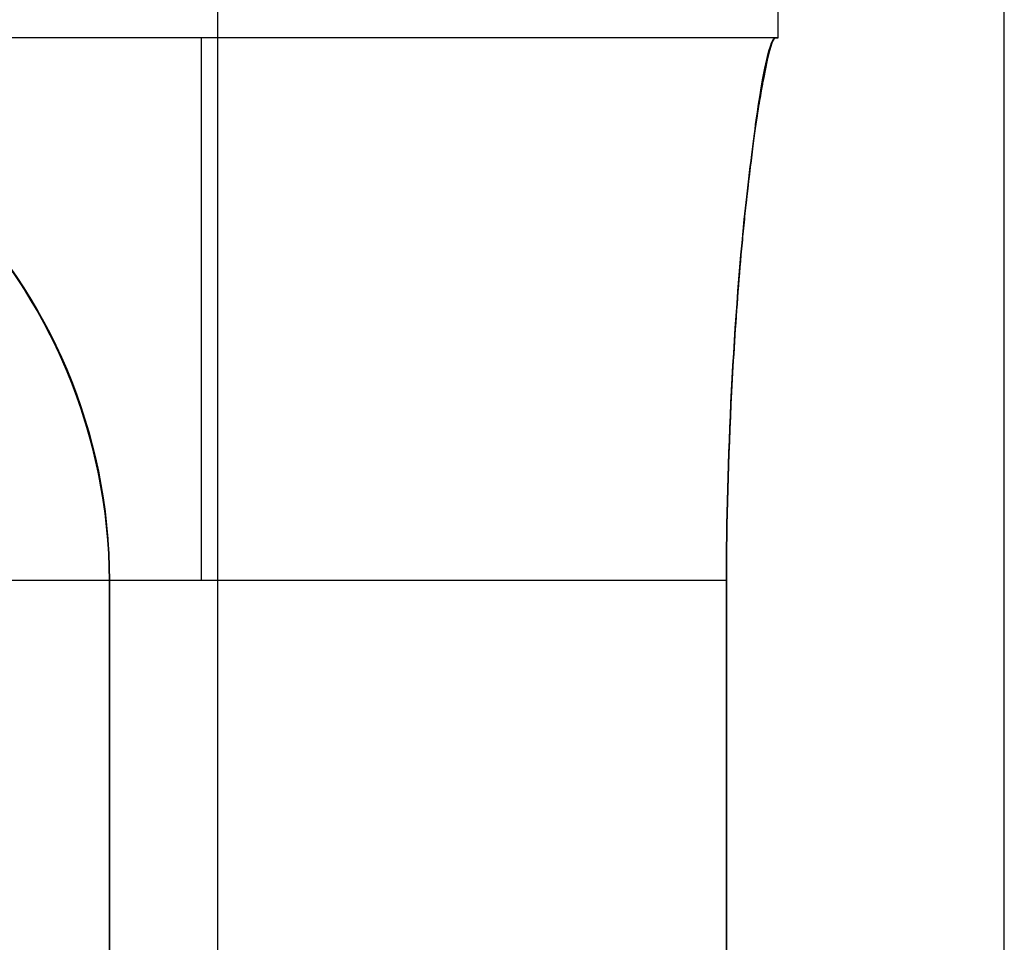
# Model space of a CAD drawing. Header units: millimetres. Extents: x 0 to 322, y -110 to 60.
# Tile 645 of 1056: x 286.28 to 286.825, y -83.9 to -83.39. Entities that reach past the tile are written whole.
import ezdxf

# ---------------------------------------------------------------- set-up
doc = ezdxf.new("R2010")
doc.units = ezdxf.units.MM
doc.layers.add('Layer 01', color=18, linetype='Continuous', true_color=0x000000)

msp = doc.modelspace()

# ---------------------------------------------------------------- linework, layer by layer
at = {"layer": 'Layer 01'}
for p, q in [((286.39, -85.2, 27.75), (286.39, -78.8, 27.75)), ((286.825, -87.4, 18.5), (286.825, -83.1, 18.5)), ((286.7, -83.4, 18.5), (286.1, -83.4, 18.5)), ((286.39886, -83.4, 18.6), (286.39886, -83.4, 18.4)), ((286.33, -83.7, 25.46841), (286.33, -86.9, 25.46841)), ((286.33, -83.7, 22.65159), (286.33, -86.9, 22.65159)), ((286.33, -83.7, 14.34841), (286.33, -86.9, 14.34841)), ((286.33, -83.7, 11.53159), (286.33, -86.9, 11.53159))]:
    msp.add_line(p, q, dxfattribs=at)
at = {"layer": 'Layer 01', "extrusion": (0, 0, -1)}
for centre in [(-286.03, -83.7, -25.78065), (-286.03, -83.7, -22.33935), (-286.03, -83.7, -14.66065), (-286.03, -83.7, -11.21935)]:
    msp.add_arc(centre, 0.3, 90, 180, dxfattribs=at)
at = {"layer": 'Layer 01', "extrusion": (1, 0, 0)}
msp.add_arc((-83.7, 18.6, 286.38077), 0.3, 0, 90, dxfattribs=at)
at = {"layer": 'Layer 01', "extrusion": (-1, 0, 0)}
msp.add_arc((83.7, 18.4, -286.38077), 0.3, 180, 270, dxfattribs=at)
at = {"layer": 'Layer 01'}
for points in [[(286.7, -83.4, 18.5), (286.7, -83.3, 18.5), (286.7, -83.2, 18.5)], [(286.69821, -83.4, 18.6), (286.39797, -83.4, 18.6), (286.09773, -83.4, 18.6)], [(286.69821, -83.4, 18.4), (286.39797, -83.4, 18.4), (286.09773, -83.4, 18.4)], [(286.67128, -83.7, 18.9), (286.36731, -83.7, 18.9), (286.06333, -83.7, 18.9)], [(286.67128, -83.7, 18.1), (286.36731, -83.7, 18.1), (286.06333, -83.7, 18.1)], [(286.33, -83.7, 26.0706), (286.33, -84.35933, 26.0706), (286.33, -85.01865, 26.0706)], [(286.33, -85.01865, 22.0494), (286.33, -84.35933, 22.0494), (286.33, -83.7, 22.0494)], [(286.33, -83.7, 14.9506), (286.33, -84.35933, 14.9506), (286.33, -85.01865, 14.9506)], [(286.33, -85.01865, 10.9294), (286.33, -84.35933, 10.9294), (286.33, -83.7, 10.9294)], [(286.33, -85.01865, 25.45374), (286.33, -84.35933, 25.45374), (286.33, -83.7, 25.45374)], [(286.33, -83.7, 25.45374), (286.33, -83.7, 25.76217), (286.33, -83.7, 26.0706)], [(286.33, -83.7, 22.66626), (286.33, -84.35933, 22.66626), (286.33, -85.01865, 22.66626)], [(286.33, -83.7, 22.0494), (286.33, -83.7, 22.35783), (286.33, -83.7, 22.66626)], [(286.33, -85.01865, 11.54626), (286.33, -84.35933, 11.54626), (286.33, -83.7, 11.54626)], [(286.33, -83.7, 14.33374), (286.33, -84.35933, 14.33374), (286.33, -85.01865, 14.33374)], [(286.33, -83.7, 14.9506), (286.33, -83.7, 14.64217), (286.33, -83.7, 14.33374)], [(286.33, -83.7, 10.9294), (286.33, -83.7, 11.23783), (286.33, -83.7, 11.54626)], [(286.67128, -84.93205, 18.9), (286.67128, -84.31603, 18.9), (286.67128, -83.7, 18.9)], [(286.67128, -83.7, 18.1), (286.67128, -84.31603, 18.1), (286.67128, -84.93205, 18.1)]]:
    msp.add_open_spline(points, degree=2, dxfattribs=at)
for points, knots in [([(286.03, -83.4, 26.10756), (286.10942, -83.4, 26.10368), (286.18687, -83.43265, 26.09461), (286.29725, -83.54295, 26.07761), (286.33, -83.62048, 26.0706), (286.33, -83.7, 26.0706)], [0, 0, 0, 0, 0.2424993, 0.2424993, 0.4849985, 0.4849985, 0.4849985, 0.4849985]), ([(286.33, -83.7, 22.0494), (286.33, -83.62047, 22.0494), (286.29717, -83.5428, 22.04238), (286.18669, -83.43253, 22.02537), (286.10943, -83.4, 22.01632), (286.03, -83.4, 22.01244)], [0, 0, 0, 0, 0.2425015, 0.2425015, 0.4850031, 0.4850031, 0.4850031, 0.4850031]), ([(286.03, -83.4, 14.98756), (286.10942, -83.4, 14.98368), (286.18687, -83.43265, 14.97461), (286.29725, -83.54295, 14.95761), (286.33, -83.62048, 14.9506), (286.33, -83.7, 14.9506)], [0, 0, 0, 0, 0.2424993, 0.2424993, 0.4849985, 0.4849985, 0.4849985, 0.4849985]), ([(286.33, -83.7, 10.9294), (286.33, -83.62047, 10.9294), (286.29717, -83.5428, 10.92238), (286.18669, -83.43253, 10.90537), (286.10943, -83.4, 10.89632), (286.03, -83.4, 10.89244)], [0, 0, 0, 0, 0.2425015, 0.2425015, 0.4850031, 0.4850031, 0.4850031, 0.4850031]), ([(286.33, -83.7, 22.66626), (286.33, -83.62016, 22.66626), (286.29694, -83.54251, 22.65606), (286.18669, -83.43259, 22.63179), (286.10963, -83.4, 22.61896), (286.03, -83.4, 22.61345)], [-0.48688, -0.48688, -0.48688, -0.48688, -0.24344, -0.24344, 0, 0, 0, 0]), ([(286.33, -83.7, 25.45374), (286.33, -83.62016, 25.45374), (286.29694, -83.54251, 25.46394), (286.18669, -83.43259, 25.48821), (286.10963, -83.4, 25.50104), (286.03, -83.4, 25.50655)], [0, 0, 0, 0, 0.24344, 0.24344, 0.48688, 0.48688, 0.48688, 0.48688]), ([(286.33, -83.7, 11.54626), (286.33, -83.62016, 11.54626), (286.29694, -83.54251, 11.53606), (286.18669, -83.43259, 11.51179), (286.10963, -83.4, 11.49896), (286.03, -83.4, 11.49345)], [-0.48688, -0.48688, -0.48688, -0.48688, -0.24344, -0.24344, 0, 0, 0, 0]), ([(286.03, -83.4, 14.38655), (286.10961, -83.4, 14.38104), (286.18685, -83.43269, 14.36818), (286.297, -83.54263, 14.34392), (286.33, -83.62017, 14.33374), (286.33, -83.7, 14.33374)], [-0.4868725, -0.4868725, -0.4868725, -0.4868725, -0.2434362, -0.2434362, 0, 0, 0, 0]), ([(286.67128, -83.7, 18.9), (286.67137, -83.63656, 18.9), (286.67512, -83.55408, 18.87835), (286.68348, -83.47959, 18.80385), (286.68469, -83.46931, 18.79221), (286.68667, -83.45372, 18.77179), (286.6876, -83.44689, 18.76148), (286.69022, -83.42899, 18.73081), (286.69175, -83.4205, 18.71075), (286.69567, -83.40242, 18.65469), (286.69739, -83.4, 18.62311), (286.69821, -83.4, 18.6)], [-0.4795454, -0.4795454, -0.4795454, -0.4795454, -0.2397727, -0.2397727, -0.2098011, -0.2098011, -0.1798295, -0.1798295, -0.1198864, -0.1198864, 0, 0, 0, 0]), ([(286.69821, -83.4, 18.4), (286.69692, -83.4, 18.36394), (286.69477, -83.40658, 18.3244), (286.69156, -83.42389, 18.28265), (286.69164, -83.42346, 18.28371), (286.6915, -83.42418, 18.28201), (286.69127, -83.4254, 18.27917), (286.69097, -83.42706, 18.27545), (286.69024, -83.43107, 18.26689), (286.68962, -83.43466, 18.25967), (286.68732, -83.44924, 18.23417), (286.68523, -83.46402, 18.21174), (286.68223, -83.49069, 18.18504), (286.6821, -83.49188, 18.18391), (286.68165, -83.4961, 18.17992), (286.68099, -83.50248, 18.17407), (286.67951, -83.5177, 18.16127), (286.67838, -83.53122, 18.15175), (286.67628, -83.55858, 18.13455), (286.67511, -83.57723, 18.12556), (286.67228, -83.63251, 18.10506), (286.67132, -83.66826, 18.1), (286.67128, -83.7, 18.1)], [-0.4762191, -0.4762191, -0.4762191, -0.4762191, -0.3571643, -0.3571643, -0.3497234, -0.3497234, -0.3422825, -0.3274006, -0.3274006, -0.2976369, -0.2976369, -0.2381096, -0.2381096, -0.2306686, -0.2306686, -0.2232277, -0.2083459, -0.1785822, -0.1785822, -0.1190548, -0.1190548, 0, 0, 0, 0])]:
    msp.add_open_spline(points, degree=3, knots=knots, dxfattribs=at)
at = {"layer": 'Layer 01', "extrusion": (-2.58883e-07, 1, 4.95553e-09)}
msp.add_open_spline([(286.7, -83.4, 18.5), (286.7, -83.4, 18.46667), (286.6994, -83.4, 18.43333), (286.69821, -83.4, 18.4)], degree=3, dxfattribs=at)
at = {"layer": 'Layer 01', "extrusion": (-2.58883e-07, 1, -4.95553e-09)}
msp.add_open_spline([(286.69821, -83.4, 18.6), (286.6994, -83.4, 18.56667), (286.7, -83.4, 18.53333), (286.7, -83.4, 18.5)], degree=3, dxfattribs=at)

doc.saveas('drawing.dxf')
